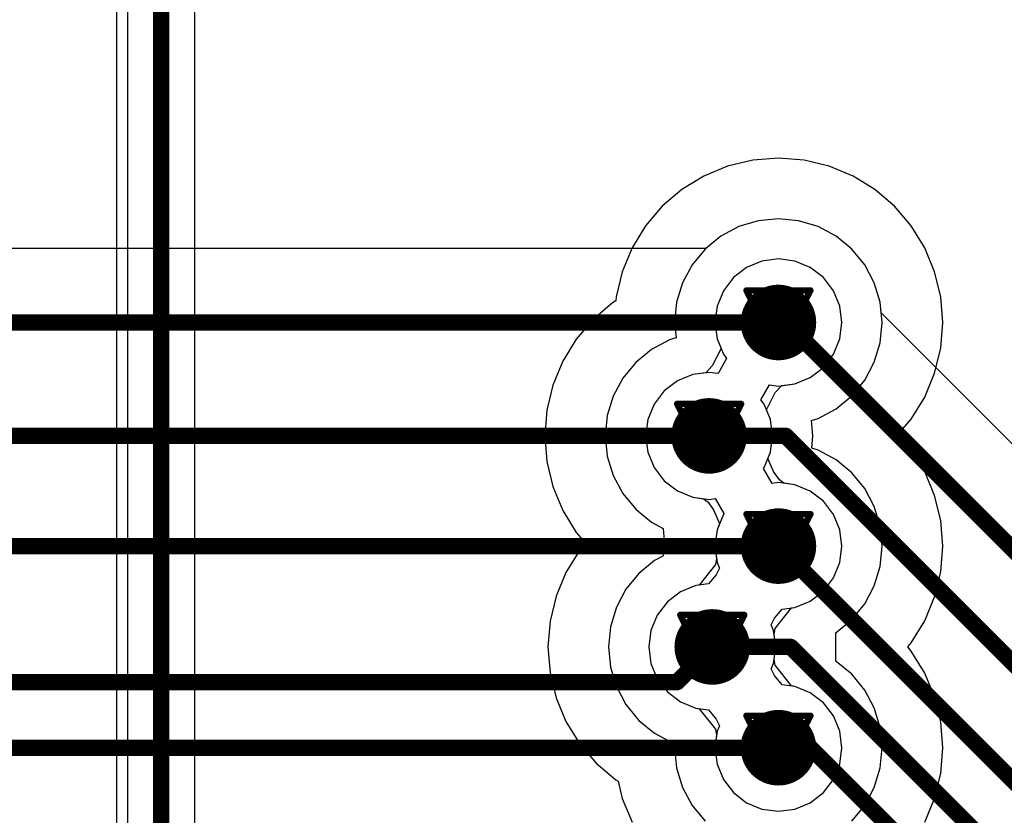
# Model space of a CAD drawing. Header units: millimetres. Extents: x 138 to 555, y 26 to 334.
# Tile 318 of 656: x 224 to 232, y 252 to 258. Entities that reach past the tile are written whole.
import ezdxf

# ---------------------------------------------------------------- set-up
doc = ezdxf.new("R2010")
doc.units = ezdxf.units.MM
for name, color, linetype in [('BottomLayer', 5, 'Continuous'), ('DrillDrawing', 1, 'Continuous'), ('MidLayer1', 16, 'Continuous'), ('MidLayer2', 76, 'Continuous'), ('MidLayer3', 90, 'Continuous'), ('MidLayer4', 156, 'Continuous'), ('MultiLayer', 9, 'Continuous'), ('TopLayer', 1, 'Continuous'), ('ViaHoleLayer', 16, 'Continuous')]:
    doc.layers.add(name, color=color, linetype=linetype)

msp = doc.modelspace()

# ---------------------------------------------------------------- linework, layer by layer
at = {"layer": 'BottomLayer'}
for p, q in [((230.3205, 256.6063), (230.1597, 256.5905)), ((230.4812, 256.5905), (230.3205, 256.6063)), ((230.0051, 256.5436), (229.8627, 256.4675)), ((230.1597, 256.5905), (230.0051, 256.5436)), ((230.6358, 256.5436), (230.4812, 256.5905)), ((230.7782, 256.4675), (230.6358, 256.5436)), ((229.8627, 256.4675), (229.7442, 256.3702)), ((230.9031, 256.365), (230.7782, 256.4675)), ((229.7442, 256.3702), (190.2396, 256.3702)), ((231.0056, 256.2402), (230.9031, 256.365)), ((231.0817, 256.0977), (231.0056, 256.2402)), ((231.1286, 255.9431), (231.0817, 256.0977)), ((231.1444, 255.7824), (231.1286, 255.9431)), ((231.1286, 255.6216), (231.1444, 255.7824)), ((231.0817, 255.4671), (231.1286, 255.6216)), ((231.0056, 255.3246), (231.0817, 255.4671)), ((230.9031, 255.1997), (231.0056, 255.3246)), ((230.7782, 255.0973), (230.9031, 255.1997)), ((230.6358, 255.0211), (230.7782, 255.0973)), ((230.5824, 255.0049), (230.6358, 255.0211)), ((230.5944, 254.8824), (230.5824, 255.0049)), ((230.5847, 254.7841), (230.5944, 254.8824)), ((230.6358, 254.7686), (230.5847, 254.7841)), ((230.7782, 254.6925), (230.6358, 254.7686)), ((230.9031, 254.59), (230.7782, 254.6925)), ((231.0056, 254.4651), (230.9031, 254.59)), ((231.0817, 254.3227), (231.0056, 254.4651)), ((231.1286, 254.1681), (231.0817, 254.3227)), ((231.1444, 254.0074), (231.1286, 254.1681)), ((231.1286, 253.8466), (231.1444, 254.0074)), ((231.0817, 253.6921), (231.1286, 253.8466)), ((231.0056, 253.5496), (231.0817, 253.6921)), ((230.9031, 253.4247), (231.0056, 253.5496)), ((230.7782, 253.3223), (230.9031, 253.4247)), ((230.7754, 253.3208), (230.7782, 253.3223)), ((230.7754, 253.094), (230.7754, 253.3208)), ((230.7782, 253.0925), (230.7754, 253.094)), ((230.9031, 252.99), (230.7782, 253.0925)), ((231.0056, 252.8652), (230.9031, 252.99)), ((231.0817, 252.7227), (231.0056, 252.8652)), ((231.1286, 252.5681), (231.0817, 252.7227)), ((231.1444, 252.4074), (231.1286, 252.5681)), ((231.1286, 252.2466), (231.1444, 252.4074)), ((231.0817, 252.0921), (231.1286, 252.2466)), ((231.0056, 251.9496), (231.0817, 252.0921)), ((230.9031, 251.8247), (231.0056, 251.9496))]:
    msp.add_line(p, q, dxfattribs=at)
for points, const_width in [([(230.1705, 255.7824, 1), (230.4705, 255.7824, 1)], 0.3), ([(230.288, 255.7824, 1), (230.353, 255.7824, 1)], 0.065), ([(229.6205, 254.8824, 1), (229.9205, 254.8824, 1)], 0.3), ([(229.738, 254.8824, 1), (229.803, 254.8824, 1)], 0.065), ([(230.1705, 254.0074, 1), (230.4705, 254.0074, 1)], 0.3), ([(230.288, 254.0074, 1), (230.353, 254.0074, 1)], 0.065), ([(229.6454, 253.2074, 1), (229.9454, 253.2074, 1)], 0.3), ([(229.7629, 253.2074, 1), (229.8279, 253.2074, 1)], 0.065), ([(229.4836, 252.9281, 1), (229.5486, 252.9281, 1)], 0.065), ([(229.4836, 252.9281, 1), (229.5486, 252.9281, 1)], 0.065), ([(230.1705, 252.4074, 1), (230.4705, 252.4074, 1)], 0.3), ([(230.288, 252.4074, 1), (230.353, 252.4074, 1)], 0.065)]:
    msp.add_lwpolyline(points, format="xyb", close=True, dxfattribs=dict(at, const_width=const_width))
at = {"layer": 'BottomLayer', "const_width": 0.13}
for points in [[(183.0628, 255.7824), (230.3205, 255.7824)], [(184.166, 254.8824), (229.7705, 254.8824)], [(183.7615, 254.0074), (230.3205, 254.0074)], [(229.5161, 252.9281), (229.7954, 253.2074)], [(183.1042, 252.9281), (229.5161, 252.9281)], [(183.3955, 252.4074), (230.3205, 252.4074)]]:
    msp.add_lwpolyline(points, dxfattribs=at)
at = {"layer": 'DrillDrawing', "const_width": 0.0508}
for points in [[(230.0665, 256.0364), (230.5745, 256.0364)], [(230.0665, 256.0364), (230.3205, 255.5284)], [(230.3205, 255.5284), (230.5745, 256.0364)], [(230.1681, 255.9348), (230.4729, 255.9348)], [(230.1681, 255.9348), (230.3205, 255.63)], [(230.3205, 255.63), (230.4729, 255.9348)], [(229.5165, 255.1364), (230.0245, 255.1364)], [(229.5165, 255.1364), (229.7705, 254.6284)], [(229.7705, 254.6284), (230.0245, 255.1364)], [(229.6181, 255.0348), (229.9229, 255.0348)], [(229.6181, 255.0348), (229.7705, 254.73)], [(229.7705, 254.73), (229.9229, 255.0348)], [(230.0665, 254.2614), (230.5745, 254.2614)], [(230.0665, 254.2614), (230.3205, 253.7534)], [(230.3205, 253.7534), (230.5745, 254.2614)], [(230.1681, 254.1598), (230.4729, 254.1598)], [(230.1681, 254.1598), (230.3205, 253.855)], [(230.3205, 253.855), (230.4729, 254.1598)], [(229.5414, 253.4614), (230.0494, 253.4614)], [(229.5414, 253.4614), (229.7954, 252.9534)], [(229.7954, 252.9534), (230.0494, 253.4614)], [(229.643, 253.3598), (229.9478, 253.3598)], [(229.643, 253.3598), (229.7954, 253.055)], [(229.7954, 253.055), (229.9478, 253.3598)], [(230.0665, 252.6614), (230.5745, 252.6614)], [(230.0665, 252.6614), (230.3205, 252.1534)], [(230.3205, 252.1534), (230.5745, 252.6614)], [(230.1681, 252.5598), (230.4729, 252.5598)], [(230.1681, 252.5598), (230.3205, 252.255)], [(230.3205, 252.255), (230.4729, 252.5598)]]:
    msp.add_lwpolyline(points, dxfattribs=at)
at = {"layer": 'DrillDrawing', "const_width": 0.0254}
for points in [[(230.0538, 256.0364, 1), (230.0792, 256.0364, 1)], [(230.0538, 256.0364, 1), (230.0792, 256.0364, 1)], [(230.5618, 256.0364, 1), (230.5872, 256.0364, 1)], [(230.5618, 256.0364, 1), (230.5872, 256.0364, 1)], [(230.1554, 255.9348, 1), (230.1808, 255.9348, 1)], [(230.1554, 255.9348, 1), (230.1808, 255.9348, 1)], [(230.4602, 255.9348, 1), (230.4856, 255.9348, 1)], [(230.4602, 255.9348, 1), (230.4856, 255.9348, 1)], [(230.3078, 255.63, 1), (230.3332, 255.63, 1)], [(230.3078, 255.63, 1), (230.3332, 255.63, 1)], [(230.3078, 255.5284, 1), (230.3332, 255.5284, 1)], [(230.3078, 255.5284, 1), (230.3332, 255.5284, 1)], [(229.5038, 255.1364, 1), (229.5292, 255.1364, 1)], [(229.5038, 255.1364, 1), (229.5292, 255.1364, 1)], [(230.0118, 255.1364, 1), (230.0372, 255.1364, 1)], [(230.0118, 255.1364, 1), (230.0372, 255.1364, 1)], [(229.6054, 255.0348, 1), (229.6308, 255.0348, 1)], [(229.6054, 255.0348, 1), (229.6308, 255.0348, 1)], [(229.9102, 255.0348, 1), (229.9356, 255.0348, 1)], [(229.9102, 255.0348, 1), (229.9356, 255.0348, 1)], [(229.7578, 254.73, 1), (229.7832, 254.73, 1)], [(229.7578, 254.73, 1), (229.7832, 254.73, 1)], [(229.7578, 254.6284, 1), (229.7832, 254.6284, 1)], [(229.7578, 254.6284, 1), (229.7832, 254.6284, 1)], [(230.0538, 254.2614, 1), (230.0792, 254.2614, 1)], [(230.0538, 254.2614, 1), (230.0792, 254.2614, 1)], [(230.5618, 254.2614, 1), (230.5872, 254.2614, 1)], [(230.5618, 254.2614, 1), (230.5872, 254.2614, 1)], [(230.1554, 254.1598, 1), (230.1808, 254.1598, 1)], [(230.1554, 254.1598, 1), (230.1808, 254.1598, 1)], [(230.4602, 254.1598, 1), (230.4856, 254.1598, 1)], [(230.4602, 254.1598, 1), (230.4856, 254.1598, 1)], [(230.3078, 253.855, 1), (230.3332, 253.855, 1)], [(230.3078, 253.855, 1), (230.3332, 253.855, 1)], [(230.3078, 253.7534, 1), (230.3332, 253.7534, 1)], [(230.3078, 253.7534, 1), (230.3332, 253.7534, 1)], [(229.5287, 253.4614, 1), (229.5541, 253.4614, 1)], [(229.5287, 253.4614, 1), (229.5541, 253.4614, 1)], [(230.0367, 253.4614, 1), (230.0621, 253.4614, 1)], [(230.0367, 253.4614, 1), (230.0621, 253.4614, 1)], [(229.6303, 253.3598, 1), (229.6557, 253.3598, 1)], [(229.6303, 253.3598, 1), (229.6557, 253.3598, 1)], [(229.9351, 253.3598, 1), (229.9605, 253.3598, 1)], [(229.9351, 253.3598, 1), (229.9605, 253.3598, 1)], [(229.7827, 253.055, 1), (229.8081, 253.055, 1)], [(229.7827, 253.055, 1), (229.8081, 253.055, 1)], [(229.7827, 252.9534, 1), (229.8081, 252.9534, 1)], [(229.7827, 252.9534, 1), (229.8081, 252.9534, 1)], [(230.0538, 252.6614, 1), (230.0792, 252.6614, 1)], [(230.0538, 252.6614, 1), (230.0792, 252.6614, 1)], [(230.5618, 252.6614, 1), (230.5872, 252.6614, 1)], [(230.5618, 252.6614, 1), (230.5872, 252.6614, 1)], [(230.1554, 252.5598, 1), (230.1808, 252.5598, 1)], [(230.1554, 252.5598, 1), (230.1808, 252.5598, 1)], [(230.4602, 252.5598, 1), (230.4856, 252.5598, 1)], [(230.4602, 252.5598, 1), (230.4856, 252.5598, 1)], [(230.3078, 252.255, 1), (230.3332, 252.255, 1)], [(230.3078, 252.255, 1), (230.3332, 252.255, 1)], [(230.3078, 252.1534, 1), (230.3332, 252.1534, 1)], [(230.3078, 252.1534, 1), (230.3332, 252.1534, 1)]]:
    msp.add_lwpolyline(points, format="xyb", close=True, dxfattribs=at)
at = {"layer": 'MidLayer1'}
for p, q in [((225.0679, 245.8201), (225.0679, 284.1173)), ((230.3205, 256.2867), (230.1899, 256.2695)), ((230.451, 256.2695), (230.3205, 256.2867)), ((230.0683, 256.2191), (229.9639, 256.139)), ((230.1899, 256.2695), (230.0683, 256.2191)), ((230.5726, 256.2191), (230.451, 256.2695)), ((230.6771, 256.139), (230.5726, 256.2191)), ((229.9639, 256.139), (229.8837, 256.0345)), ((230.7572, 256.0345), (230.6771, 256.139)), ((229.8837, 256.0345), (229.8333, 255.9129)), ((230.8076, 255.9129), (230.7572, 256.0345)), ((229.8333, 255.9129), (229.8161, 255.7824)), ((230.8248, 255.7824), (230.8076, 255.9129)), ((229.8161, 255.7824), (229.8333, 255.6519)), ((230.8076, 255.6519), (230.8248, 255.7824)), ((229.8333, 255.6519), (229.8837, 255.5302)), ((230.7572, 255.5302), (230.8076, 255.6519)), ((229.8837, 255.5302), (229.9096, 255.4965)), ((230.6771, 255.4258), (230.7572, 255.5302)), ((229.9096, 255.4965), (229.8409, 255.3775)), ((230.5726, 255.3456), (230.6771, 255.4258)), ((229.6399, 255.3695), (229.5183, 255.3192)), ((229.7705, 255.3867), (229.6399, 255.3695)), ((229.8409, 255.3775), (229.7705, 255.3867)), ((230.451, 255.2952), (230.5726, 255.3456)), ((229.5183, 255.3192), (229.4138, 255.239)), ((230.1813, 255.1683), (230.2501, 255.2873)), ((230.2501, 255.2873), (230.3205, 255.2781)), ((230.3205, 255.2781), (230.451, 255.2952)), ((229.4138, 255.239), (229.3337, 255.1346)), ((229.3337, 255.1346), (229.2833, 255.0129)), ((230.2072, 255.1346), (230.1813, 255.1683)), ((230.2576, 255.0129), (230.2072, 255.1346)), ((229.2833, 255.0129), (229.2661, 254.8824)), ((230.2748, 254.8824), (230.2576, 255.0129)), ((229.2661, 254.8824), (229.2833, 254.7519)), ((230.2576, 254.7519), (230.2748, 254.8824)), ((229.2833, 254.7519), (229.3337, 254.6303)), ((230.2072, 254.6303), (230.2576, 254.7519)), ((229.3337, 254.6303), (229.4138, 254.5258)), ((230.2026, 254.6243), (230.2072, 254.6303)), ((230.2713, 254.5052), (230.2026, 254.6243)), ((229.4138, 254.5258), (229.5183, 254.4457)), ((230.3205, 254.5117), (230.2713, 254.5052)), ((230.451, 254.4945), (230.3205, 254.5117)), ((230.5726, 254.4441), (230.451, 254.4945)), ((229.5183, 254.4457), (229.6399, 254.3953)), ((230.6771, 254.364), (230.5726, 254.4441)), ((229.6399, 254.3953), (229.7705, 254.3781)), ((229.7705, 254.3781), (229.8196, 254.3846)), ((229.8196, 254.3846), (229.8883, 254.2655)), ((230.7572, 254.2595), (230.6771, 254.364)), ((229.8837, 254.2595), (229.8333, 254.1379)), ((229.8883, 254.2655), (229.8837, 254.2595)), ((230.8076, 254.1379), (230.7572, 254.2595)), ((229.8333, 254.1379), (229.8161, 254.0074)), ((230.8248, 254.0074), (230.8076, 254.1379)), ((229.8161, 254.0074), (229.8333, 253.8769)), ((230.8076, 253.8769), (230.8248, 254.0074)), ((229.8333, 253.8769), (229.8518, 253.8324)), ((230.7572, 253.7552), (230.8076, 253.8769)), ((229.8271, 253.7796), (229.7659, 253.7078)), ((229.8518, 253.8324), (229.8271, 253.7796)), ((229.7659, 253.7078), (229.6649, 253.6945)), ((230.6771, 253.6508), (230.7572, 253.7552)), ((229.5433, 253.6441), (229.4388, 253.564)), ((229.6649, 253.6945), (229.5433, 253.6441)), ((230.5726, 253.5706), (230.6771, 253.6508)), ((229.4388, 253.564), (229.3587, 253.4595)), ((230.451, 253.5202), (230.5726, 253.5706)), ((230.2888, 253.4351), (230.35, 253.507)), ((230.35, 253.507), (230.451, 253.5202)), ((229.3587, 253.4595), (229.3083, 253.3379)), ((230.2642, 253.3824), (230.2888, 253.4351)), ((229.3083, 253.3379), (229.2911, 253.2074)), ((230.2826, 253.3379), (230.2642, 253.3824)), ((230.2998, 253.2074), (230.2826, 253.3379)), ((229.2911, 253.2074), (229.3083, 253.0769)), ((230.2826, 253.0769), (230.2998, 253.2074)), ((229.3083, 253.0769), (229.3587, 252.9552)), ((230.2642, 253.0324), (230.2826, 253.0769)), ((230.2888, 252.9796), (230.2642, 253.0324)), ((229.3587, 252.9552), (229.4388, 252.8508)), ((230.35, 252.9078), (230.2888, 252.9796)), ((229.4388, 252.8508), (229.5433, 252.7706)), ((230.451, 252.8945), (230.35, 252.9078)), ((230.5726, 252.8441), (230.451, 252.8945)), ((230.6771, 252.764), (230.5726, 252.8441)), ((229.5433, 252.7706), (229.6649, 252.7202)), ((230.7572, 252.6595), (230.6771, 252.764)), ((229.6649, 252.7202), (229.7659, 252.707)), ((229.7659, 252.707), (229.8271, 252.6351)), ((229.8271, 252.6351), (229.8518, 252.5824)), ((230.8076, 252.5379), (230.7572, 252.6595)), ((229.8333, 252.5379), (229.8161, 252.4074)), ((229.8518, 252.5824), (229.8333, 252.5379)), ((230.8248, 252.4074), (230.8076, 252.5379)), ((229.8161, 252.4074), (229.8333, 252.2769)), ((230.8076, 252.2769), (230.8248, 252.4074)), ((229.8333, 252.2769), (229.8837, 252.1552)), ((230.7572, 252.1552), (230.8076, 252.2769)), ((229.8837, 252.1552), (229.9639, 252.0508)), ((230.6771, 252.0508), (230.7572, 252.1552)), ((229.9639, 252.0508), (230.0683, 251.9706)), ((230.5726, 251.9706), (230.6771, 252.0508)), ((230.0683, 251.9706), (230.1899, 251.9202)), ((230.1899, 251.9202), (230.3205, 251.9031)), ((230.3205, 251.9031), (230.451, 251.9202)), ((230.451, 251.9202), (230.5726, 251.9706))]:
    msp.add_line(p, q, dxfattribs=at)
at = {"layer": 'MidLayer1', "const_width": 0.3}
for points in [[(230.1705, 255.7824, 1), (230.4705, 255.7824, 1)], [(229.6205, 254.8824, 1), (229.9205, 254.8824, 1)], [(230.1705, 254.0074, 1), (230.4705, 254.0074, 1)], [(229.6454, 253.2074, 1), (229.9454, 253.2074, 1)], [(230.1705, 252.4074, 1), (230.4705, 252.4074, 1)]]:
    msp.add_lwpolyline(points, format="xyb", close=True, dxfattribs=at)
at = {"layer": 'MidLayer2'}
for p, q in [((230.3205, 256.2867), (230.1899, 256.2695)), ((230.451, 256.2695), (230.3205, 256.2867)), ((230.0683, 256.2191), (229.9639, 256.139)), ((230.1899, 256.2695), (230.0683, 256.2191)), ((230.5726, 256.2191), (230.451, 256.2695)), ((230.6771, 256.139), (230.5726, 256.2191)), ((229.9639, 256.139), (229.8837, 256.0345)), ((230.7572, 256.0345), (230.6771, 256.139)), ((229.8837, 256.0345), (229.8333, 255.9129)), ((230.8076, 255.9129), (230.7572, 256.0345)), ((229.8333, 255.9129), (229.8161, 255.7824)), ((230.8248, 255.7824), (230.8076, 255.9129)), ((229.8161, 255.7824), (229.8333, 255.6519)), ((230.8076, 255.6519), (230.8248, 255.7824)), ((229.8647, 255.576), (229.7957, 255.4374)), ((229.8333, 255.6519), (229.8647, 255.576)), ((230.7572, 255.5302), (230.8076, 255.6519)), ((230.6771, 255.4258), (230.7572, 255.5302)), ((229.7957, 255.4374), (229.7444, 255.3833)), ((230.5726, 255.3456), (230.6771, 255.4258)), ((229.6399, 255.3695), (229.5183, 255.3192)), ((229.7444, 255.3833), (229.6399, 255.3695)), ((230.451, 255.2952), (230.5726, 255.3456)), ((229.5183, 255.3192), (229.4138, 255.239)), ((230.2952, 255.2274), (230.3465, 255.2815)), ((230.3465, 255.2815), (230.451, 255.2952)), ((229.4138, 255.239), (229.3337, 255.1346)), ((230.2262, 255.0888), (230.2952, 255.2274)), ((229.3337, 255.1346), (229.2833, 255.0129)), ((230.2576, 255.0129), (230.2262, 255.0888)), ((229.2833, 255.0129), (229.2661, 254.8824)), ((230.2748, 254.8824), (230.2576, 255.0129)), ((229.2661, 254.8824), (229.2833, 254.7519)), ((230.2576, 254.7519), (230.2748, 254.8824)), ((229.2833, 254.7519), (229.3337, 254.6303)), ((230.2371, 254.7024), (230.2576, 254.7519)), ((230.2819, 254.6), (230.2371, 254.7024)), ((229.3337, 254.6303), (229.4138, 254.5258)), ((230.3281, 254.5344), (230.2819, 254.6)), ((229.4138, 254.5258), (229.5183, 254.4457)), ((230.3639, 254.506), (230.3281, 254.5344)), ((230.451, 254.4945), (230.3639, 254.506)), ((230.5726, 254.4441), (230.451, 254.4945)), ((229.5183, 254.4457), (229.6399, 254.3953)), ((230.6771, 254.364), (230.5726, 254.4441)), ((229.6399, 254.3953), (229.727, 254.3838)), ((229.727, 254.3838), (229.7628, 254.3554)), ((229.7628, 254.3554), (229.809, 254.2898)), ((230.7572, 254.2595), (230.6771, 254.364)), ((229.809, 254.2898), (229.8538, 254.1873)), ((230.8076, 254.1379), (230.7572, 254.2595)), ((229.8538, 254.1873), (229.8333, 254.1379)), ((229.8333, 254.1379), (229.8161, 254.0074)), ((230.8248, 254.0074), (230.8076, 254.1379)), ((229.8161, 254.0074), (229.8291, 253.909)), ((230.8076, 253.8769), (230.8248, 254.0074)), ((229.821, 253.8613), (229.691, 253.6979)), ((229.8291, 253.909), (229.821, 253.8613)), ((230.7572, 253.7552), (230.8076, 253.8769)), ((230.6771, 253.6508), (230.7572, 253.7552)), ((229.5433, 253.6441), (229.4388, 253.564)), ((229.6649, 253.6945), (229.5433, 253.6441)), ((229.691, 253.6979), (229.6649, 253.6945)), ((230.5726, 253.5706), (230.6771, 253.6508)), ((229.4388, 253.564), (229.3587, 253.4595)), ((230.451, 253.5202), (230.5726, 253.5706)), ((230.2949, 253.3534), (230.4249, 253.5168)), ((230.4249, 253.5168), (230.451, 253.5202)), ((229.3587, 253.4595), (229.3083, 253.3379)), ((229.3083, 253.3379), (229.2911, 253.2074)), ((230.2868, 253.3058), (230.2949, 253.3534)), ((230.2998, 253.2074), (230.2868, 253.3058)), ((229.2911, 253.2074), (229.3083, 253.0769)), ((230.2868, 253.109), (230.2998, 253.2074)), ((229.3083, 253.0769), (229.3587, 252.9552)), ((230.2949, 253.0613), (230.2868, 253.109)), ((230.4249, 252.8979), (230.2949, 253.0613)), ((229.3587, 252.9552), (229.4388, 252.8508)), ((229.4388, 252.8508), (229.5433, 252.7706)), ((230.451, 252.8945), (230.4249, 252.8979)), ((230.5726, 252.8441), (230.451, 252.8945)), ((230.6771, 252.764), (230.5726, 252.8441)), ((229.5433, 252.7706), (229.6649, 252.7202)), ((230.7572, 252.6595), (230.6771, 252.764)), ((229.6649, 252.7202), (229.691, 252.7168)), ((229.691, 252.7168), (229.821, 252.5534)), ((230.8076, 252.5379), (230.7572, 252.6595)), ((229.821, 252.5534), (229.8291, 252.5058)), ((230.8248, 252.4074), (230.8076, 252.5379)), ((229.8291, 252.5058), (229.8161, 252.4074)), ((229.8161, 252.4074), (229.8333, 252.2769)), ((230.8076, 252.2769), (230.8248, 252.4074)), ((229.8333, 252.2769), (229.8837, 252.1552)), ((230.7572, 252.1552), (230.8076, 252.2769)), ((229.8837, 252.1552), (229.9639, 252.0508)), ((230.6771, 252.0508), (230.7572, 252.1552)), ((229.9639, 252.0508), (230.0683, 251.9706)), ((230.5726, 251.9706), (230.6771, 252.0508)), ((230.0683, 251.9706), (230.1899, 251.9202)), ((230.1899, 251.9202), (230.3205, 251.9031)), ((230.3205, 251.9031), (230.451, 251.9202)), ((230.451, 251.9202), (230.5726, 251.9706))]:
    msp.add_line(p, q, dxfattribs=at)
at = {"layer": 'MidLayer2', "const_width": 0.3}
for points in [[(230.1705, 255.7824, 1), (230.4705, 255.7824, 1)], [(229.6205, 254.8824, 1), (229.9205, 254.8824, 1)], [(230.1705, 254.0074, 1), (230.4705, 254.0074, 1)], [(229.6454, 253.2074, 1), (229.9454, 253.2074, 1)], [(230.1705, 252.4074, 1), (230.4705, 252.4074, 1)]]:
    msp.add_lwpolyline(points, format="xyb", close=True, dxfattribs=at)
at = {"layer": 'MidLayer3'}
for p, q in [((230.3205, 256.2867), (230.1899, 256.2695)), ((230.451, 256.2695), (230.3205, 256.2867)), ((230.0683, 256.2191), (229.9639, 256.139)), ((230.1899, 256.2695), (230.0683, 256.2191)), ((230.5726, 256.2191), (230.451, 256.2695)), ((230.6771, 256.139), (230.5726, 256.2191)), ((229.9639, 256.139), (229.8837, 256.0345)), ((230.7572, 256.0345), (230.6771, 256.139)), ((229.8837, 256.0345), (229.8333, 255.9129)), ((230.8076, 255.9129), (230.7572, 256.0345)), ((229.8333, 255.9129), (229.8161, 255.7824)), ((230.8248, 255.7824), (230.8076, 255.9129)), ((229.8161, 255.7824), (229.8333, 255.6519)), ((230.8076, 255.6519), (230.8248, 255.7824)), ((229.8333, 255.6519), (229.8837, 255.5302)), ((230.7572, 255.5302), (230.8076, 255.6519)), ((229.8837, 255.5302), (229.9096, 255.4965)), ((230.6771, 255.4258), (230.7572, 255.5302)), ((229.9096, 255.4965), (229.8409, 255.3775)), ((230.5726, 255.3456), (230.6771, 255.4258)), ((229.6399, 255.3695), (229.5183, 255.3192)), ((229.7705, 255.3867), (229.6399, 255.3695)), ((229.8409, 255.3775), (229.7705, 255.3867)), ((230.451, 255.2952), (230.5726, 255.3456)), ((229.5183, 255.3192), (229.4138, 255.239)), ((230.1813, 255.1683), (230.2501, 255.2873)), ((230.2501, 255.2873), (230.3205, 255.2781)), ((230.3205, 255.2781), (230.451, 255.2952)), ((229.4138, 255.239), (229.3337, 255.1346)), ((229.3337, 255.1346), (229.2833, 255.0129)), ((230.2072, 255.1346), (230.1813, 255.1683)), ((230.2576, 255.0129), (230.2072, 255.1346)), ((229.2833, 255.0129), (229.2661, 254.8824)), ((230.2748, 254.8824), (230.2576, 255.0129)), ((229.2661, 254.8824), (229.2833, 254.7519)), ((230.2576, 254.7519), (230.2748, 254.8824)), ((229.2833, 254.7519), (229.3337, 254.6303)), ((230.2072, 254.6303), (230.2576, 254.7519)), ((229.3337, 254.6303), (229.4138, 254.5258)), ((230.2026, 254.6243), (230.2072, 254.6303)), ((230.2713, 254.5052), (230.2026, 254.6243)), ((229.4138, 254.5258), (229.5183, 254.4457)), ((230.3205, 254.5117), (230.2713, 254.5052)), ((230.451, 254.4945), (230.3205, 254.5117)), ((230.5726, 254.4441), (230.451, 254.4945)), ((229.5183, 254.4457), (229.6399, 254.3953)), ((230.6771, 254.364), (230.5726, 254.4441)), ((229.6399, 254.3953), (229.7705, 254.3781)), ((229.7705, 254.3781), (229.8196, 254.3846)), ((229.8196, 254.3846), (229.8883, 254.2655)), ((230.7572, 254.2595), (230.6771, 254.364)), ((229.8837, 254.2595), (229.8333, 254.1379)), ((229.8883, 254.2655), (229.8837, 254.2595)), ((230.8076, 254.1379), (230.7572, 254.2595)), ((229.8333, 254.1379), (229.8161, 254.0074)), ((230.8248, 254.0074), (230.8076, 254.1379)), ((229.8161, 254.0074), (229.8333, 253.8769)), ((230.8076, 253.8769), (230.8248, 254.0074)), ((229.8333, 253.8769), (229.8518, 253.8324)), ((230.7572, 253.7552), (230.8076, 253.8769)), ((229.8271, 253.7796), (229.7659, 253.7078)), ((229.8518, 253.8324), (229.8271, 253.7796)), ((229.7659, 253.7078), (229.6649, 253.6945)), ((230.6771, 253.6508), (230.7572, 253.7552)), ((229.5433, 253.6441), (229.4388, 253.564)), ((229.6649, 253.6945), (229.5433, 253.6441)), ((230.5726, 253.5706), (230.6771, 253.6508)), ((229.4388, 253.564), (229.3587, 253.4595)), ((230.451, 253.5202), (230.5726, 253.5706)), ((230.2888, 253.4351), (230.35, 253.507)), ((230.35, 253.507), (230.451, 253.5202)), ((229.3587, 253.4595), (229.3083, 253.3379)), ((230.2642, 253.3824), (230.2888, 253.4351)), ((229.3083, 253.3379), (229.2911, 253.2074)), ((230.2826, 253.3379), (230.2642, 253.3824)), ((230.2998, 253.2074), (230.2826, 253.3379)), ((229.2911, 253.2074), (229.3083, 253.0769)), ((230.2826, 253.0769), (230.2998, 253.2074)), ((229.3083, 253.0769), (229.3587, 252.9552)), ((230.2642, 253.0324), (230.2826, 253.0769)), ((230.2888, 252.9796), (230.2642, 253.0324)), ((229.3587, 252.9552), (229.4388, 252.8508)), ((230.35, 252.9078), (230.2888, 252.9796)), ((229.4388, 252.8508), (229.5433, 252.7706)), ((230.451, 252.8945), (230.35, 252.9078)), ((230.5726, 252.8441), (230.451, 252.8945)), ((230.6771, 252.764), (230.5726, 252.8441)), ((229.5433, 252.7706), (229.6649, 252.7202)), ((230.7572, 252.6595), (230.6771, 252.764)), ((229.6649, 252.7202), (229.7659, 252.707)), ((229.7659, 252.707), (229.8271, 252.6351)), ((229.8271, 252.6351), (229.8518, 252.5824)), ((230.8076, 252.5379), (230.7572, 252.6595)), ((229.8333, 252.5379), (229.8161, 252.4074)), ((229.8518, 252.5824), (229.8333, 252.5379)), ((230.8248, 252.4074), (230.8076, 252.5379)), ((229.8161, 252.4074), (229.8333, 252.2769)), ((230.8076, 252.2769), (230.8248, 252.4074)), ((229.8333, 252.2769), (229.8837, 252.1552)), ((230.7572, 252.1552), (230.8076, 252.2769)), ((229.8837, 252.1552), (229.9639, 252.0508)), ((230.6771, 252.0508), (230.7572, 252.1552)), ((229.9639, 252.0508), (230.0683, 251.9706)), ((230.5726, 251.9706), (230.6771, 252.0508)), ((230.0683, 251.9706), (230.1899, 251.9202)), ((230.1899, 251.9202), (230.3205, 251.9031)), ((230.3205, 251.9031), (230.451, 251.9202)), ((230.451, 251.9202), (230.5726, 251.9706))]:
    msp.add_line(p, q, dxfattribs=at)
at = {"layer": 'MidLayer3', "const_width": 0.3}
for points in [[(230.1705, 255.7824, 1), (230.4705, 255.7824, 1)], [(229.6205, 254.8824, 1), (229.9205, 254.8824, 1)], [(230.1705, 254.0074, 1), (230.4705, 254.0074, 1)], [(229.6454, 253.2074, 1), (229.9454, 253.2074, 1)], [(230.1705, 252.4074, 1), (230.4705, 252.4074, 1)]]:
    msp.add_lwpolyline(points, format="xyb", close=True, dxfattribs=at)
at = {"layer": 'MidLayer4'}
for p, q in [((230.1165, 257.0703), (229.9175, 257.0226)), ((230.3205, 257.0864), (230.1165, 257.0703)), ((230.5245, 257.0703), (230.3205, 257.0864)), ((230.7234, 257.0226), (230.5245, 257.0703)), ((229.9175, 257.0226), (229.7285, 256.9443)), ((230.9125, 256.9443), (230.7234, 257.0226)), ((229.7285, 256.9443), (229.554, 256.8374)), ((231.0869, 256.8374), (230.9125, 256.9443)), ((229.554, 256.8374), (229.3984, 256.7045)), ((231.2425, 256.7045), (231.0869, 256.8374)), ((229.3984, 256.7045), (229.2655, 256.5489)), ((231.3754, 256.5489), (231.2425, 256.7045)), ((229.2655, 256.5489), (229.1586, 256.3744)), ((231.4824, 256.3744), (231.3754, 256.5489)), ((229.1586, 256.3744), (229.0803, 256.1853)), ((231.5607, 256.1853), (231.4824, 256.3744)), ((229.0803, 256.1853), (229.0325, 255.9864)), ((231.6084, 255.9864), (231.5607, 256.1853)), ((229.0325, 255.9864), (229.0299, 255.9533)), ((231.6245, 255.7824), (231.6084, 255.9864)), ((229.004, 255.9374), (228.8484, 255.8045)), ((229.0299, 255.9533), (229.004, 255.9374)), ((228.8484, 255.8045), (228.7155, 255.6489)), ((231.6084, 255.5784), (231.6245, 255.7824)), ((228.7155, 255.6489), (228.6086, 255.4744)), ((231.5607, 255.3794), (231.6084, 255.5784)), ((228.6086, 255.4744), (228.5303, 255.2854)), ((231.4824, 255.1904), (231.5607, 255.3794)), ((228.5303, 255.2854), (228.4825, 255.0864)), ((231.3754, 255.0159), (231.4824, 255.1904)), ((228.4825, 255.0864), (228.4664, 254.8824)), ((231.2721, 254.8949), (231.3754, 255.0159)), ((228.4664, 254.8824), (228.4825, 254.6784)), ((231.3754, 254.7739), (231.2721, 254.8949)), ((231.4824, 254.5994), (231.3754, 254.7739)), ((228.4825, 254.6784), (228.5303, 254.4794)), ((231.5607, 254.4103), (231.4824, 254.5994)), ((228.5303, 254.4794), (228.6086, 254.2904)), ((231.6084, 254.2114), (231.5607, 254.4103)), ((228.6086, 254.2904), (228.7155, 254.1159)), ((231.6245, 254.0074), (231.6084, 254.2114)), ((228.7155, 254.1159), (228.7886, 254.0303)), ((228.7886, 254.0303), (228.7405, 253.9739)), ((228.7405, 253.9739), (228.6336, 253.7994)), ((231.6084, 253.8034), (231.6245, 254.0074)), ((228.6336, 253.7994), (228.5552, 253.6103)), ((231.5607, 253.6044), (231.6084, 253.8034)), ((228.5552, 253.6103), (228.5075, 253.4114)), ((231.4824, 253.4154), (231.5607, 253.6044)), ((228.5075, 253.4114), (228.4914, 253.2074)), ((231.3754, 253.2409), (231.4824, 253.4154)), ((231.3468, 253.2074), (231.3754, 253.2409)), ((228.4914, 253.2074), (228.5075, 253.0034)), ((231.3754, 253.1739), (231.3468, 253.2074)), ((231.4824, 252.9994), (231.3754, 253.1739)), ((228.5075, 253.0034), (228.5552, 252.8044)), ((231.5607, 252.8103), (231.4824, 252.9994)), ((228.5552, 252.8044), (228.6336, 252.6154)), ((231.6084, 252.6114), (231.5607, 252.8103)), ((228.6336, 252.6154), (228.7405, 252.4409)), ((231.6245, 252.4074), (231.6084, 252.6114)), ((228.7405, 252.4409), (228.8734, 252.2853)), ((231.6084, 252.2034), (231.6245, 252.4074)), ((228.8734, 252.2853), (229.029, 252.1524)), ((229.029, 252.1524), (229.0475, 252.1411)), ((229.0475, 252.1411), (229.0803, 252.0044)), ((231.5607, 252.0044), (231.6084, 252.2034)), ((229.0803, 252.0044), (229.1586, 251.8154)), ((231.4824, 251.8154), (231.5607, 252.0044))]:
    msp.add_line(p, q, dxfattribs=at)
at = {"layer": 'MidLayer4', "const_width": 0.3}
for points in [[(230.1705, 255.7824, 1), (230.4705, 255.7824, 1)], [(229.6205, 254.8824, 1), (229.9205, 254.8824, 1)], [(230.1705, 254.0074, 1), (230.4705, 254.0074, 1)], [(229.6454, 253.2074, 1), (229.9454, 253.2074, 1)], [(230.1705, 252.4074, 1), (230.4705, 252.4074, 1)]]:
    msp.add_lwpolyline(points, format="xyb", close=True, dxfattribs=at)
at = {"layer": 'MultiLayer', "const_width": 0.3}
for points in [[(230.1705, 255.7824, 1), (230.4705, 255.7824, 1)], [(229.6205, 254.8824, 1), (229.9205, 254.8824, 1)], [(230.1705, 254.0074, 1), (230.4705, 254.0074, 1)], [(229.6454, 253.2074, 1), (229.9454, 253.2074, 1)], [(230.1705, 252.4074, 1), (230.4705, 252.4074, 1)]]:
    msp.add_lwpolyline(points, format="xyb", close=True, dxfattribs=at)
at = {"layer": 'TopLayer'}
for p, q in [((225.153, 275.8882), (225.153, 250.9805)), ((225.6876, 251.0912), (225.6876, 275.7775)), ((230.3205, 256.6063), (230.1597, 256.5905)), ((230.4812, 256.5905), (230.3205, 256.6063)), ((230.0051, 256.5436), (229.8627, 256.4675)), ((230.1597, 256.5905), (230.0051, 256.5436)), ((230.6358, 256.5436), (230.4812, 256.5905)), ((230.7782, 256.4675), (230.6358, 256.5436)), ((229.8627, 256.4675), (229.7378, 256.365)), ((230.9031, 256.365), (230.7782, 256.4675)), ((229.7378, 256.365), (229.6354, 256.2402)), ((231.0056, 256.2402), (230.9031, 256.365)), ((229.6354, 256.2402), (229.5592, 256.0977)), ((231.0817, 256.0977), (231.0056, 256.2402)), ((229.5592, 256.0977), (229.5123, 255.9431)), ((231.1286, 255.9431), (231.0817, 256.0977)), ((229.5123, 255.9431), (229.4965, 255.7824)), ((231.137, 255.8579), (231.1286, 255.9431)), ((238.789, 248.2058), (231.137, 255.8579)), ((229.4965, 255.7824), (229.5086, 255.6599)), ((229.5086, 255.6599), (229.4551, 255.6437)), ((229.4551, 255.6437), (229.3127, 255.5675)), ((229.3127, 255.5675), (229.1878, 255.465)), ((229.1878, 255.465), (229.0854, 255.3402)), ((229.0854, 255.3402), (229.0092, 255.1977)), ((229.0092, 255.1977), (228.9623, 255.0432)), ((228.9623, 255.0432), (228.9465, 254.8824)), ((228.9465, 254.8824), (228.9623, 254.7217)), ((228.9623, 254.7217), (229.0092, 254.5671)), ((229.0092, 254.5671), (229.0854, 254.4246)), ((229.0854, 254.4246), (229.1878, 254.2998)), ((229.1878, 254.2998), (229.3127, 254.1973)), ((229.3127, 254.1973), (229.4064, 254.1472)), ((229.4064, 254.1472), (229.4067, 254.1465)), ((229.4067, 254.1465), (229.4198, 253.9883)), ((229.4198, 253.9883), (229.4037, 253.9278)), ((229.3377, 253.8925), (229.2128, 253.79)), ((229.4037, 253.9278), (229.3377, 253.8925)), ((229.2128, 253.79), (229.1103, 253.6651)), ((229.1103, 253.6651), (229.0342, 253.5227)), ((229.0342, 253.5227), (228.9873, 253.3681)), ((228.9873, 253.3681), (228.9715, 253.2074)), ((228.9715, 253.2074), (228.9873, 253.0466)), ((228.9873, 253.0466), (229.0342, 252.8921)), ((229.0342, 252.8921), (229.1103, 252.7496)), ((229.1103, 252.7496), (229.2128, 252.6247)), ((229.2128, 252.6247), (229.3377, 252.5223)), ((229.3377, 252.5223), (229.4801, 252.4461)), ((229.4801, 252.4461), (229.4997, 252.4402)), ((229.4997, 252.4402), (229.4965, 252.4074)), ((229.4965, 252.4074), (229.5123, 252.2466)), ((229.5123, 252.2466), (229.5592, 252.0921)), ((229.5592, 252.0921), (229.6354, 251.9496)), ((229.6354, 251.9496), (229.7378, 251.8247))]:
    msp.add_line(p, q, dxfattribs=at)
at = {"layer": 'TopLayer', "const_width": 0.13}
for points in [[(225.4203, 250.9805), (225.4203, 275.8882)], [(230.3205, 255.7824), (230.3812, 255.7824)], [(230.3812, 255.7824), (238.3734, 247.7901)], [(229.7705, 254.8824), (230.3788, 254.8824)], [(230.3788, 254.8824), (237.9834, 247.2778)], [(230.3205, 254.0074), (234.2133, 250.1146)], [(229.7954, 253.2074), (230.4182, 253.2074)], [(230.4182, 253.2074), (233.1171, 250.5085)], [(230.3205, 252.4074), (230.5748, 252.4074)], [(230.5748, 252.4074), (232.9158, 250.0664)]]:
    msp.add_lwpolyline(points, dxfattribs=at)
at = {"layer": 'TopLayer'}
for points, const_width in [([(230.1705, 255.7824, 1), (230.4705, 255.7824, 1)], 0.3), ([(230.288, 255.7824, 1), (230.353, 255.7824, 1)], 0.065), ([(230.3487, 255.7824, 1), (230.4137, 255.7824, 1)], 0.065), ([(230.3487, 255.7824, 1), (230.4137, 255.7824, 1)], 0.065), ([(229.6205, 254.8824, 1), (229.9205, 254.8824, 1)], 0.3), ([(229.738, 254.8824, 1), (229.803, 254.8824, 1)], 0.065), ([(230.3463, 254.8824, 1), (230.4113, 254.8824, 1)], 0.065), ([(230.3463, 254.8824, 1), (230.4113, 254.8824, 1)], 0.065), ([(230.1705, 254.0074, 1), (230.4705, 254.0074, 1)], 0.3), ([(230.288, 254.0074, 1), (230.353, 254.0074, 1)], 0.065), ([(229.6454, 253.2074, 1), (229.9454, 253.2074, 1)], 0.3), ([(229.7629, 253.2074, 1), (229.8279, 253.2074, 1)], 0.065), ([(230.3857, 253.2074, 1), (230.4507, 253.2074, 1)], 0.065), ([(230.3857, 253.2074, 1), (230.4507, 253.2074, 1)], 0.065), ([(230.1705, 252.4074, 1), (230.4705, 252.4074, 1)], 0.3), ([(230.288, 252.4074, 1), (230.353, 252.4074, 1)], 0.065), ([(230.5423, 252.4074, 1), (230.6073, 252.4074, 1)], 0.065), ([(230.5423, 252.4074, 1), (230.6073, 252.4074, 1)], 0.065)]:
    msp.add_lwpolyline(points, format="xyb", close=True, dxfattribs=dict(at, const_width=const_width))
at = {"layer": 'ViaHoleLayer', "const_width": 0.15}
for points in [[(230.2455, 255.7824, 1), (230.3955, 255.7824, 1)], [(229.6955, 254.8824, 1), (229.8455, 254.8824, 1)], [(230.2455, 254.0074, 1), (230.3955, 254.0074, 1)], [(229.7204, 253.2074, 1), (229.8704, 253.2074, 1)], [(230.2455, 252.4074, 1), (230.3955, 252.4074, 1)]]:
    msp.add_lwpolyline(points, format="xyb", close=True, dxfattribs=at)

doc.saveas('drawing.dxf')
